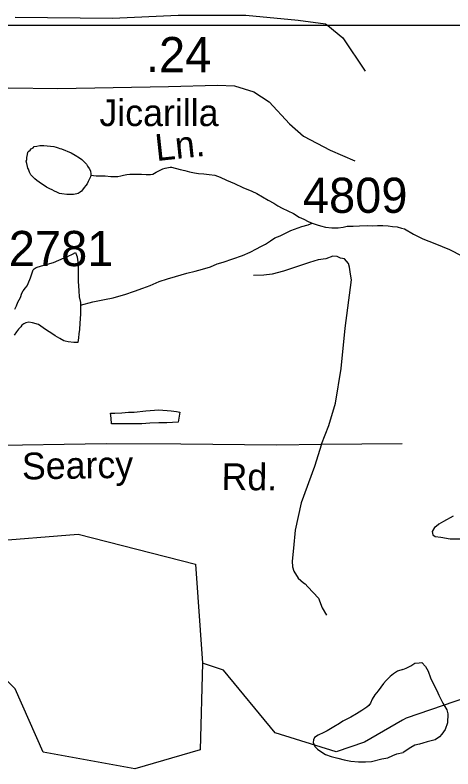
# Model space of a CAD drawing. Extents: x 2001466 to 2224147, y 644118 to 847247.
# Drawn here: x 2073062 to 2074618, y 655532 to 658211 of the extents above; entities that cross this region are included whole.
import ezdxf

# ---------------------------------------------------------------- set-up
doc = ezdxf.new("R2010")
doc.units = 0
for name, color, linetype in [('Exist Hydrographic Misc Water Feature', 7, 'Continuous'), ('Exist Road Non-System Type 51', 7, 'Continuous'), ('Exist Road Non-System Type 51 Label', 7, 'Continuous'), ('Exist Road Secondary Mileage Hundredths English Label', 7, 'Continuous'), ('Exist Road Secondary Type 51 Attributed', 7, 'Continuous'), ('Exist Road Secondary Type 51 Label', 7, 'Continuous'), ('Exist Road Secondary Type 51 Number Label', 7, 'Continuous'), ('Map Preparation Inset Cut Line', 7, 'Continuous')]:
    doc.layers.add(name, color=color, linetype=linetype)

msp = doc.modelspace()

# ---------------------------------------------------------------- linework, layer by layer
at = {"layer": 'Exist Hydrographic Misc Water Feature'}
msp.add_line((2074451.8, 655713), (2074439.1, 655705.7), dxfattribs=at)
for points in [[(2073331.6, 657641.8), (2073329.4, 657636.1), (2073321.6, 657620.2), (2073317.7, 657611.9), (2073313.6, 657606), (2073307.7, 657598), (2073301.7, 657589.9), (2073297.6, 657586.1), (2073293.5, 657581.9), (2073285.5, 657577.8), (2073281.4, 657576), (2073269.7, 657573.7), (2073259.9, 657574), (2073245.3, 657573.7), (2073227.5, 657576), (2073219.7, 657577.6), (2073209.8, 657582), (2073201.4, 657585.7), (2073193.6, 657589.7), (2073185.9, 657593.7), (2073173.6, 657599.6), (2073161.9, 657607.5), (2073155.7, 657611.7), (2073147.7, 657617.7), (2073139.7, 657623.4), (2073131.9, 657629.5), (2073123.5, 657637.7), (2073117.6, 657643.8), (2073113.3, 657653.4), (2073109.6, 657663.7), (2073107.5, 657667.6), (2073105.7, 657673.6), (2073103.4, 657683.6), (2073101.4, 657691.7), (2073103.2, 657697.5), (2073103.2, 657705.6), (2073105.5, 657715.4), (2073107.1, 657723.7), (2073111.2, 657727.5), (2073115.3, 657731.8), (2073119.4, 657735.6), (2073125.6, 657739.5), (2073129.7, 657743.8), (2073139.3, 657745.6), (2073149.4, 657747.7), (2073157.6, 657747.7), (2073163.5, 657747.6), (2073187.3, 657745.6), (2073199.4, 657743.8), (2073207.6, 657741.7), (2073215.2, 657739.7), (2073221.3, 657737.6), (2073227.3, 657735.9), (2073261.1, 657721.8), (2073275.7, 657713.9), (2073291.3, 657703.9), (2073299.2, 657697.8), (2073307.2, 657690.1), (2073315.2, 657682), (2073319.5, 657674.1), (2073325.3, 657665.9), (2073329.6, 657657.9), (2073331.4, 657645.9), (2073331.6, 657641.8)], [(2073331.6, 657641.8), (2073349.5, 657639.9), (2073365.3, 657639.9), (2073381.5, 657639.9), (2073401.6, 657638.1), (2073415.5, 657638), (2073427.4, 657638.2), (2073437.7, 657640.3), (2073447.7, 657642.1), (2073459.4, 657644.3), (2073469.6, 657646.4), (2073483.6, 657646.3), (2073497.7, 657646.2), (2073511.7, 657646.2), (2073527.5, 657644.5), (2073543.7, 657644.5), (2073551.7, 657646.2), (2073563.4, 657652.5), (2073575.2, 657658.4), (2073587.3, 657664.3), (2073595.3, 657666.7), (2073601.3, 657668.7), (2073613.4, 657670.5), (2073617.3, 657670.7)], [(2073617.3, 657670.7), (2073649.1, 657662.6), (2073665.1, 657658.6), (2073681.5, 657654.5), (2073699.5, 657650.5), (2073713.7, 657648.8), (2073733.1, 657646.6), (2073751.6, 657644.7), (2073771.3, 657642.9), (2073791.2, 657635), (2073813.3, 657624.8), (2073841.4, 657612.8), (2073871.5, 657598.9), (2073903.5, 657585.1), (2073921.4, 657577.2), (2073941.5, 657565.2), (2073961.6, 657553.2), (2073981.7, 657543.3), (2073995.2, 657533.1), (2074011.4, 657525.4), (2074031.9, 657515.4), (2074051.4, 657505.6), (2074071.5, 657493.6), (2074087.7, 657485.5), (2074103.7, 657477.4), (2074117.6, 657471.6)], [(2073294.1, 657180.2), (2073338.2, 657192.2), (2073380.2, 657200), (2073410.4, 657206.4), (2073430.5, 657212.3), (2073452.2, 657218.3), (2073486.1, 657230.2), (2073516.2, 657240.3), (2073542.2, 657250.5), (2073573.8, 657264.4), (2073604, 657274.4), (2073632.3, 657282.7), (2073672, 657294.6), (2073702, 657301), (2073727.8, 657308.8), (2073755.9, 657316.7), (2073779.7, 657326.9), (2073802, 657332.8), (2073835.9, 657345.2), (2073869.9, 657357), (2073897.8, 657369), (2073919.7, 657381.1), (2073935.9, 657389.2), (2073951.7, 657397.3), (2073970, 657409.2), (2073985.6, 657419.4), (2074004, 657427.2), (2074025.5, 657437.3), (2074041.7, 657445.4), (2074067.6, 657455.2), (2074081.5, 657459.6), (2074103.9, 657465.6), (2074117.6, 657471.6)], [(2074117.6, 657471.6), (2074135.7, 657465.6), (2074147.3, 657461.8), (2074165.4, 657457.8), (2074187.5, 657455.7), (2074209.7, 657455.6), (2074227.5, 657457.8), (2074241.7, 657461.7), (2074263.4, 657461.7), (2074285.5, 657461.9), (2074315.7, 657463.9), (2074333.5, 657462), (2074349.7, 657464), (2074369.6, 657463.8), (2074387.7, 657461.9), (2074403.9, 657459.8), (2074419.7, 657458.2), (2074435.6, 657454.2)], [(2074435.6, 657454.2), (2074445.9, 657452.2), (2074477.9, 657432.4), (2074511.7, 657416.7), (2074553.6, 657399), (2074605.6, 657377.8), (2074649.7, 657356.1), (2074691.8, 657346), (2074747.5, 657334.3), (2074799.6, 657330.5), (2074841.7, 657334.7), (2074877.3, 657350.7), (2074905.4, 657372.9), (2074933.1, 657397.1), (2074961, 657411.1), (2074981.1, 657417.4), (2074997.1, 657421)], [(2073060.6, 657165.7), (2073066.3, 657177.5), (2073072.1, 657191.6), (2073080.7, 657207.7), (2073086.2, 657223.5), (2073090.3, 657231.8), (2073098.3, 657241.5), (2073104.2, 657249.6), (2073108.1, 657257.5), (2073116.1, 657277.8), (2073120.4, 657287.7), (2073122.1, 657295.5), (2073126.4, 657305.8), (2073130.1, 657309.7), (2073136.2, 657313.7), (2073156.3, 657319.6), (2073198.4, 657331.9), (2073217.8, 657339.8), (2073235.9, 657348.1), (2073250, 657354), (2073266.2, 657362.1), (2073276.1, 657367.9), (2073280, 657358), (2073282, 657352), (2073284.1, 657342), (2073286.1, 657327.9), (2073286.1, 657310), (2073286.1, 657295.8), (2073285.9, 657284.1), (2073286.3, 657266.2), (2073288.4, 657231.8), (2073290.2, 657210), (2073294.5, 657189.9), (2073294.1, 657180.2)], [(2073294.1, 657180.2), (2073294.1, 657170.1), (2073294.3, 657148.1), (2073292.3, 657116), (2073290.4, 657094), (2073288.2, 657078.1), (2073286.7, 657064.1), (2073284.9, 657048.2), (2073278.5, 657048), (2073270.3, 657048), (2073250.9, 657050.1), (2073240.4, 657052.1), (2073234.9, 657053.8), (2073220.5, 657062), (2073204.7, 657071.7), (2073192.4, 657080.1), (2073182.8, 657086), (2073170.5, 657093.9), (2073144.6, 657111.6), (2073124.3, 657118), (2073110.2, 657119.7), (2073100.6, 657117.5), (2073092.8, 657113.9), (2073086.4, 657109.5), (2073082.5, 657103.6), (2073074.3, 657095.5), (2073066.7, 657085.7), (2073058.3, 657073.6)], [(2073527.1, 656804.7), (2073573.2, 656808.6), (2073617.1, 656804.8), (2073635.1, 656802.9), (2073647, 656800.7), (2073641.1, 656764.7), (2073601.1, 656762.6), (2073573.2, 656762.8), (2073540.8, 656760.8), (2073512.9, 656758.5), (2073472.9, 656758.5), (2073457.1, 656758.4), (2073441.1, 656758.5), (2073417.2, 656758.4), (2073409.2, 656758.4), (2073404.9, 656758.3), (2073403.2, 656778.4), (2073401, 656796.2), (2073416.7, 656796.2), (2073440.9, 656798.2), (2073464.9, 656800.3), (2073485, 656800.5), (2073527.1, 656804.7)], [(2074618.6, 656430.4), (2074584.5, 656412), (2074568.5, 656402.3), (2074558.5, 656394.1), (2074552.3, 656390.1), (2074544.5, 656375.9), (2074546.8, 656364.2), (2074554.8, 656358.1), (2074574.9, 656356.3), (2074608.7, 656350.3), (2074642.8, 656350.5)], [(2073727.8, 655908.1), (2073719.8, 655599.9), (2073486.9, 655532.4), (2073161.9, 655591.5), (2073061.8, 655816.7), (2072869.9, 656007.6), (2072893.9, 656315.4), (2072960.9, 656340.4), (2073285.9, 656366.6), (2073702.8, 656259.7), (2073727.8, 655908.1)], [(2074440.4, 655886.3), (2074452.5, 655890.6), (2074468.3, 655898.3), (2074482.2, 655908.4), (2074498.2, 655910), (2074508, 655910.1), (2074520.1, 655896.1), (2074529.8, 655880.1), (2074538.2, 655856.1), (2074548, 655836.3), (2074558.3, 655816.1), (2074564, 655802.3)], [(2074439.1, 655705.7), (2074303.8, 655627.4), (2074203.7, 655593.3), (2073986.8, 655660.1), (2073802.9, 655883.6), (2073727.8, 655908.1)], [(2074440.4, 655886.3), (2074420.7, 655880.4), (2074406.7, 655870.3), (2074394.8, 655860.4), (2074380.5, 655846.3), (2074370.9, 655836.4), (2074352.4, 655810.4), (2074340.7, 655796.3), (2074330.9, 655780.4), (2074324.7, 655766.4), (2074318.8, 655758.4), (2074312.6, 655752.4), (2074294.8, 655740.1), (2074274.9, 655728.1), (2074254.8, 655716.1), (2074238.8, 655708), (2074226.9, 655702.1), (2074215, 655694.2), (2074195.1, 655682.2), (2074170.9, 655668), (2074159, 655662.1), (2074139.1, 655652.1), (2074126.6, 655643.9), (2074122.7, 655635.9), (2074121.1, 655626), (2074124.8, 655618.2)], [(2075676.8, 655625.8), (2075125.9, 655807.6), (2074842.9, 655846.1), (2074451.8, 655713)], [(2074564, 655802.3), (2074568.3, 655794.3), (2074582.3, 655766.3), (2074596.6, 655742.2), (2074600.5, 655728.2), (2074598.7, 655696.4), (2074590.9, 655672.5), (2074578.8, 655656.4), (2074570.8, 655646.3), (2074554.6, 655636.2), (2074526.9, 655628.2), (2074510.9, 655624.2), (2074498.8, 655620.3), (2074482.8, 655616.3), (2074468.9, 655608.3), (2074440.8, 655590.6)], [(2074124.8, 655618.2), (2074127.2, 655612.2), (2074137.1, 655602.1), (2074149, 655594.3), (2074165.2, 655584.1), (2074185.1, 655576.2), (2074209.1, 655570.1), (2074231, 655564.4), (2074255, 655560.3), (2074283.1, 655558.1), (2074307.1, 655558.1), (2074329.2, 655558.4), (2074365.3, 655568.4), (2074387.3, 655572.3), (2074405.1, 655580.6), (2074418.8, 655586.6), (2074440.8, 655590.6)]]:
    msp.add_lwpolyline(points, dxfattribs=at)
at = {"layer": 'Exist Road Non-System Type 51'}
msp.add_line((2074151.3, 656686.9), (2074437.3, 656688.9), dxfattribs=at)
for points in [[(2073062.3, 658203.6), (2073408.4, 658200), (2073641.2, 658211.3), (2073882.4, 658211.3), (2074067.5, 658193), (2074165.7, 658180.4), (2074173.7, 658173.9)], [(2074173.7, 658173.9), (2074227.4, 658129.9), (2074306, 658012)], [(2074151.3, 656686.9), (2074176.6, 656752.4), (2074200.3, 656831.9), (2074220.8, 656955.5), (2074235.7, 657099.2), (2074254.6, 657242.8), (2074257.2, 657270.8), (2074253.6, 657290.8), (2074250.1, 657314.9), (2074246.4, 657329), (2074232.7, 657345.3), (2074218.7, 657347.6), (2074206.9, 657353.8), (2074190.9, 657354.1), (2074166.7, 657344.6), (2074138.6, 657341.2), (2074108.4, 657331.8), (2074052, 657312.9), (2074015.8, 657301.7), (2073975.6, 657290.5), (2073945.5, 657287.1), (2073909.5, 657285.8)], [(2072597.7, 656711.1), (2072937.2, 656681.6), (2073385.3, 656688.5), (2073651.3, 656687.1), (2073991.2, 656684.2), (2074151.3, 656686.9)], [(2074151.3, 656686.9), (2074125.7, 656607.4), (2074079.1, 656478.4), (2074057.1, 656380.8), (2074051.8, 656316.9), (2074046.8, 656271), (2074048.4, 656251), (2074052.1, 656234.9), (2074067.6, 656210.6), (2074087.3, 656194.2), (2074093.2, 656190.1), (2074103, 656179.9), (2074140.1, 656139.1), (2074153.5, 656104.9), (2074168.9, 656078.6)]]:
    msp.add_lwpolyline(points, dxfattribs=at)
at = {"layer": 'Exist Road Secondary Type 51 Attributed'}
msp.add_lwpolyline([(2073037.2, 657953), (2073213.9, 657950.1), (2073606.6, 657957.5), (2073781.3, 657961.8), (2073841.4, 657959.6), (2073910, 657938.5), (2073964.9, 657902.6), (2074037.7, 657824.4), (2074087.4, 657781.1), (2074181.3, 657731.5), (2074270, 657693.5)], dxfattribs=at)
at = {"layer": 'Map Preparation Inset Cut Line'}
for p, q in [((2074173.7, 658173.9), (2073022.2, 658173.9)), ((2074710.2, 658173.9), (2074173.7, 658173.9))]:
    msp.add_line(p, q, dxfattribs=at)

# ---------------------------------------------------------------- texts
at = {"layer": 'Exist Road Non-System Type 51 Label'}
for s, rotation, p in [('Searcy', 0.8825, (2073086.8, 656560.9)), ('Rd.', 359.5112, (2073795.4, 656523.7))]:
    msp.add_text(s, height=95, rotation=rotation, dxfattribs=at).set_placement(p)
at = {"layer": 'Exist Road Secondary Mileage Hundredths English Label'}
msp.add_text('.24', height=125, rotation=359.99, dxfattribs=at).set_placement((2073526.9, 658008.4))
at = {"layer": 'Exist Road Secondary Type 51 Label'}
msp.add_text('Jicarilla', height=95, dxfattribs=at).set_placement((2073361.6, 657816.7))
msp.add_text('Ln.', height=95, rotation=6.145, dxfattribs=at).set_placement((2073564.5, 657692.3))
at = {"layer": 'Exist Road Secondary Type 51 Number Label'}
for s, p in [('4809', (2074084.8, 657508.4)), ('2781', (2073039.5, 657319.2))]:
    msp.add_text(s, height=125, dxfattribs=at).set_placement(p)

doc.saveas('drawing.dxf')
